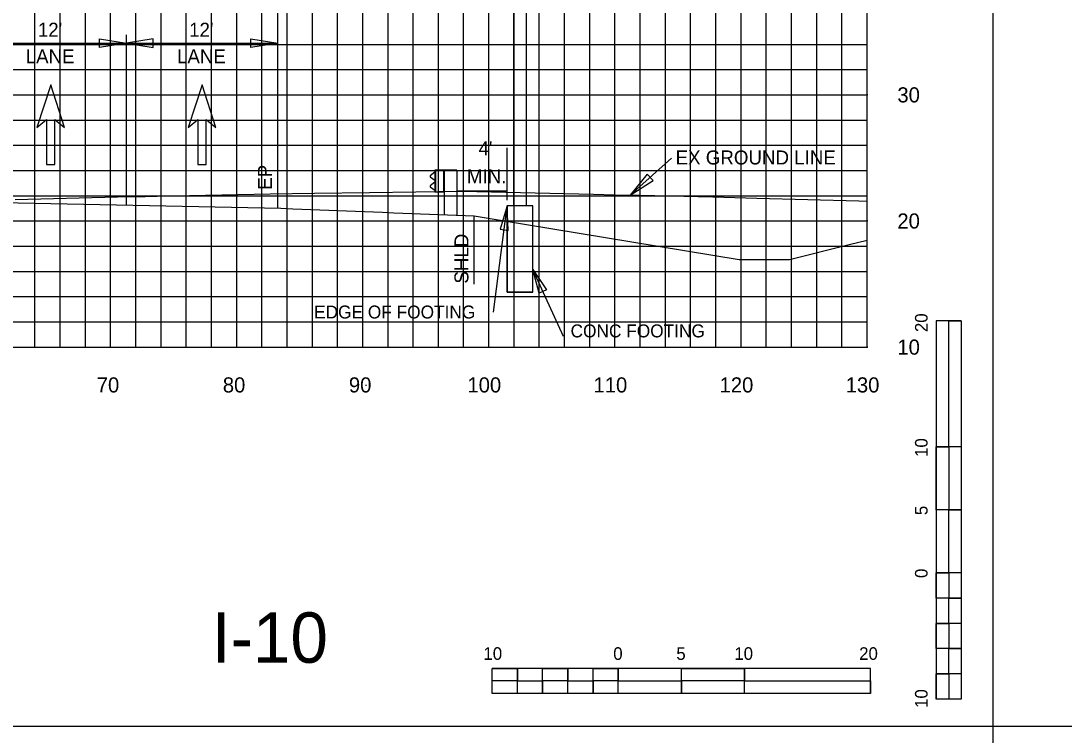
# Model space of a CAD drawing. Extents: x 1797809 to 2198143, y 249608 to 1237864.
# Drawn here: x 2195987.6 to 2196070.3, y 1237227.3 to 1237284 of the extents above; entities that cross this region are included whole.
import ezdxf

# ---------------------------------------------------------------- set-up
doc = ezdxf.new("R2010")
doc.units = 0
for name, color, linetype in [('10', 7, 'Continuous'), ('29', 7, 'Continuous'), ('3', 7, 'Continuous'), ('31', 7, 'Continuous'), ('60', 7, 'Continuous'), ('Default', 7, 'Continuous'), ('DESIGN - SHEET - Light Grid', 7, 'Continuous'), ('DESIGN - TRAFFIC CONTROL PERMANENT - Signs', 7, 'Continuous'), ('GSDIMS', 7, 'Continuous'), ('GSSHT', 7, 'Continuous'), ('Level 28', 7, 'Continuous'), ('Level 33', 7, 'Continuous'), ('Level 55', 7, 'Continuous'), ('Level 61', 7, 'Continuous'), ('V7Level1', 7, 'Continuous')]:
    doc.layers.add(name, color=color, linetype=linetype)

msp = doc.modelspace()

# ---------------------------------------------------------------- linework, layer by layer
at = {"layer": '29'}
for p, q in [((2196020.421, 1237272.138), (2196020.421, 1237270.388)), ((2196022.171, 1237272.138), (2196020.421, 1237272.138)), ((2196020.471, 1237272.138), (2196020.471, 1237270.388)), ((2196021.121, 1237272.138), (2196021.121, 1237270.388)), ((2196021.171, 1237272.138), (2196021.171, 1237268.613)), ((2196022.171, 1237272.138), (2196022.171, 1237268.573)), ((2196020.421, 1237271.988), (2196020.055, 1237271.689)), ((2196020.421, 1237271.193), (2196020.055, 1237270.894)), ((2196020.056, 1237271.618), (2196020.421, 1237271.333)), ((2196020.056, 1237270.823), (2196020.421, 1237270.538)), ((2196021.171, 1237270.388), (2196020.421, 1237270.388)), ((2196060.178, 1237260.195), (2196060.178, 1237230.195)), ((2196062.178, 1237260.195), (2196060.178, 1237260.195)), ((2196062.178, 1237260.195), (2196062.178, 1237250.195)), ((2196062.179, 1237260.195), (2196062.179, 1237230.195)), ((2196061.179, 1237250.195), (2196060.178, 1237250.195)), ((2196062.178, 1237250.195), (2196060.178, 1237250.195)), ((2196061.179, 1237250.195), (2196061.178, 1237245.195)), ((2196062.178, 1237245.195), (2196060.178, 1237245.195)), ((2196062.178, 1237245.195), (2196061.178, 1237245.195)), ((2196062.178, 1237245.195), (2196062.178, 1237240.195)), ((2196061.178, 1237240.195), (2196060.178, 1237240.195)), ((2196062.178, 1237240.195), (2196060.178, 1237240.195)), ((2196061.178, 1237240.195), (2196061.178, 1237238.195)), ((2196062.178, 1237238.195), (2196061.178, 1237238.195)), ((2196062.178, 1237238.195), (2196062.178, 1237236.195)), ((2196061.178, 1237236.195), (2196060.179, 1237236.195)), ((2196061.178, 1237236.195), (2196061.178, 1237234.195)), ((2196062.178, 1237234.195), (2196061.178, 1237234.195)), ((2196062.178, 1237234.195), (2196062.178, 1237232.195)), ((2196054.974, 1237232.63), (2196024.974, 1237232.63)), ((2196024.974, 1237230.63), (2196024.974, 1237232.63)), ((2196026.974, 1237231.63), (2196026.974, 1237232.63)), ((2196030.974, 1237231.63), (2196030.974, 1237232.63)), ((2196034.974, 1237231.63), (2196034.974, 1237232.63)), ((2196034.974, 1237230.63), (2196034.974, 1237232.63)), ((2196039.974, 1237230.63), (2196039.974, 1237232.63)), ((2196044.974, 1237231.63), (2196044.974, 1237232.63)), ((2196044.974, 1237230.63), (2196044.974, 1237232.63)), ((2196054.974, 1237230.63), (2196054.974, 1237232.63)), ((2196026.974, 1237231.63), (2196024.974, 1237231.63)), ((2196028.974, 1237230.63), (2196028.974, 1237231.63)), ((2196030.974, 1237231.63), (2196028.974, 1237231.63)), ((2196032.974, 1237230.63), (2196032.974, 1237231.63)), ((2196034.974, 1237231.63), (2196032.974, 1237231.63)), ((2196039.974, 1237230.63), (2196039.974, 1237231.63)), ((2196044.974, 1237231.63), (2196039.974, 1237231.63)), ((2196061.179, 1237232.195), (2196060.178, 1237232.195)), ((2196061.179, 1237232.195), (2196061.178, 1237230.195)), ((2196054.974, 1237230.63), (2196024.974, 1237230.63)), ((2196028.974, 1237230.63), (2196026.974, 1237230.63)), ((2196032.974, 1237230.63), (2196030.974, 1237230.63)), ((2196039.974, 1237230.63), (2196034.974, 1237230.63)), ((2196054.974, 1237230.63), (2196044.974, 1237230.63)), ((2196062.179, 1237230.195), (2196060.178, 1237230.195))]:
    msp.add_line(p, q, dxfattribs=at)
for points in [[(2196061.179, 1237250.195), (2196061.178, 1237260.195), (2196062.178, 1237260.195), (2196062.178, 1237250.195)], [(2196060.178, 1237245.195), (2196060.178, 1237250.195), (2196061.179, 1237250.195), (2196061.178, 1237245.195)], [(2196061.178, 1237240.195), (2196061.178, 1237245.195), (2196062.178, 1237245.195), (2196062.178, 1237240.195)], [(2196060.178, 1237238.195), (2196060.178, 1237240.195), (2196061.178, 1237240.195), (2196061.178, 1237238.195)], [(2196061.178, 1237236.195), (2196061.178, 1237238.195), (2196062.178, 1237238.195), (2196062.178, 1237236.195)], [(2196060.178, 1237234.195), (2196060.179, 1237236.195), (2196061.178, 1237236.195), (2196061.178, 1237234.195)], [(2196061.179, 1237232.195), (2196061.178, 1237234.195), (2196062.178, 1237234.195), (2196062.178, 1237232.195)], [(2196024.974, 1237232.63), (2196026.974, 1237232.63), (2196026.974, 1237231.63), (2196024.974, 1237231.63)], [(2196028.974, 1237232.63), (2196030.974, 1237232.63), (2196030.974, 1237231.63), (2196028.974, 1237231.63)], [(2196032.974, 1237232.63), (2196034.974, 1237232.63), (2196034.974, 1237231.63), (2196032.974, 1237231.63)], [(2196039.974, 1237232.63), (2196044.974, 1237232.63), (2196044.974, 1237231.63), (2196039.974, 1237231.63)], [(2196026.974, 1237231.63), (2196028.974, 1237231.63), (2196028.974, 1237230.63), (2196026.974, 1237230.63)], [(2196030.974, 1237231.63), (2196032.974, 1237231.63), (2196032.974, 1237230.63), (2196030.974, 1237230.63)], [(2196034.974, 1237231.63), (2196039.974, 1237231.63), (2196039.974, 1237230.63), (2196034.974, 1237230.63)], [(2196044.974, 1237231.63), (2196054.974, 1237231.63), (2196054.974, 1237230.63), (2196044.974, 1237230.63)], [(2196060.178, 1237230.195), (2196060.178, 1237232.195), (2196061.179, 1237232.195), (2196061.178, 1237230.195)]]:
    msp.add_lwpolyline(points, close=True, dxfattribs=at)
for centre in [(2196020.09, 1237271.654), (2196020.09, 1237270.859)]:
    msp.add_arc(centre, 0.05, 135, 226.62079, dxfattribs=at)
at = {"layer": '3'}
for p, q in [((2196064.707, 1237133.046), (2196064.707, 1237323.046)), ((2196026.667, 1237297.342), (2196026.667, 1237269.31)), ((2196027.667, 1237297.342), (2196027.667, 1237269.31)), ((2195995.956, 1237269.364), (2195995.956, 1237282.876)), ((2196007.956, 1237269.084), (2196007.956, 1237282.876)), ((2196026.167, 1237269.752), (2196026.167, 1237273.903)), ((2196039.191, 1237273.083), (2196035.921, 1237270.165)), ((2196025.075, 1237260.885), (2196026.167, 1237269.31)), ((2196028.192, 1237269.31), (2196026.167, 1237269.31)), ((2196026.167, 1237262.458), (2196026.167, 1237269.31)), ((2196028.192, 1237262.458), (2196028.192, 1237269.31)), ((2196030.618, 1237258.948), (2196028.192, 1237264.25)), ((2196028.192, 1237262.458), (2196026.167, 1237262.458)), ((2195914.707, 1237228.046), (2196214.707, 1237228.046))]:
    msp.add_line(p, q, dxfattribs=at)
at = {"layer": '60'}
for p, q in [((2196054.707, 1237258.106), (2196054.707, 1237318.106)), ((2196054.767, 1237278.106), (2196054.707, 1237278.106)), ((2196054.767, 1237268.106), (2196054.707, 1237268.106)), ((2195924.707, 1237258.106), (2196054.707, 1237258.106)), ((2195994.707, 1237258.046), (2195994.707, 1237258.106)), ((2196004.707, 1237258.046), (2196004.707, 1237258.106)), ((2196014.707, 1237258.046), (2196014.707, 1237258.106)), ((2196024.707, 1237258.046), (2196024.707, 1237258.106)), ((2196034.707, 1237258.046), (2196034.707, 1237258.106)), ((2196044.707, 1237258.046), (2196044.707, 1237258.106)), ((2196054.707, 1237258.046), (2196054.707, 1237258.106)), ((2196054.767, 1237258.106), (2196054.707, 1237258.106)), ((2196014.97, 1237255.047), (2196014.97, 1237255.107)), ((2196024.97, 1237255.047), (2196024.97, 1237255.107)), ((2196034.97, 1237255.047), (2196034.97, 1237255.107))]:
    msp.add_line(p, q, dxfattribs=at)
at = {"layer": 'Default'}
msp.add_line((2196007.956, 1237282.876), (2196007.956, 1237318.377), dxfattribs=at)
at = {"layer": 'DESIGN - SHEET - Light Grid'}
msp.add_lwpolyline([(2195987.143, 1237269.806), (2195995.244, 1237270.008), (2195997.16, 1237270.051), (2195997.447, 1237270.055), (2195998.404, 1237270.079), (2196007.372, 1237270.249), (2196010.866, 1237270.314), (2196015.244, 1237270.376), (2196022.587, 1237270.48), (2196032.996, 1237270.229), (2196034.677, 1237270.192), (2196036.715, 1237270.147), (2196042.467, 1237270.017), (2196045.961, 1237269.925), (2196054.05, 1237269.693), (2196054.707, 1237269.669)], dxfattribs=at)
at = {"layer": 'DESIGN - TRAFFIC CONTROL PERMANENT - Signs'}
msp.add_lwpolyline([(2195983.956, 1237269.616), (2195984.044, 1237269.614), (2195984.737, 1237269.6), (2196008.207, 1237269.111), (2196009.171, 1237269.074), (2196016.261, 1237268.799), (2196017.157, 1237268.765), (2196023.54, 1237268.518), (2196027.542, 1237267.857), (2196044.555, 1237265.045), (2196045.592, 1237265.047), (2196048.558, 1237265.05), (2196053.282, 1237266.238), (2196054.707, 1237266.596)], dxfattribs=at)
at = {"layer": 'GSDIMS'}
for p, q in [((2195983.956, 1237282.214), (2195995.956, 1237282.214)), ((2195995.956, 1237282.214), (2196007.956, 1237282.214)), ((2196023.54, 1237263.104), (2196023.54, 1237268.518))]:
    msp.add_line(p, q, dxfattribs=at)
for points in [[(2195995.956, 1237282.214), (2195993.827, 1237281.867), (2195993.827, 1237282.561)], [(2195995.956, 1237282.214), (2195998.084, 1237281.867), (2195998.084, 1237282.561)], [(2196007.956, 1237282.214), (2196005.827, 1237281.867), (2196005.827, 1237282.561)], [(2196035.921, 1237270.165), (2196037.73, 1237271.309), (2196037.252, 1237271.823)], [(2196026.167, 1237269.31), (2196025.602, 1237267.445), (2196026.238, 1237267.363)], [(2196028.192, 1237264.25), (2196029.283, 1237262.635), (2196028.7, 1237262.369)]]:
    msp.add_lwpolyline(points, close=True, dxfattribs=at)
at = {"layer": 'GSSHT'}
for p, q in [((2195988.707, 1237258.106), (2195988.707, 1237318.106)), ((2195990.707, 1237258.106), (2195990.707, 1237318.106)), ((2195992.707, 1237258.106), (2195992.707, 1237318.106)), ((2195994.707, 1237258.106), (2195994.707, 1237318.106)), ((2195996.707, 1237258.106), (2195996.707, 1237318.106)), ((2195998.707, 1237258.106), (2195998.707, 1237318.106)), ((2196000.707, 1237258.106), (2196000.707, 1237318.106)), ((2196002.707, 1237258.106), (2196002.707, 1237318.106)), ((2196004.707, 1237258.106), (2196004.707, 1237318.106)), ((2196006.707, 1237258.106), (2196006.707, 1237318.106)), ((2196008.707, 1237258.106), (2196008.707, 1237318.106)), ((2196010.707, 1237258.106), (2196010.707, 1237318.106)), ((2196012.707, 1237258.106), (2196012.707, 1237318.106)), ((2196014.707, 1237258.106), (2196014.707, 1237318.106)), ((2196016.707, 1237258.106), (2196016.707, 1237318.106)), ((2196018.707, 1237258.106), (2196018.707, 1237318.106)), ((2196020.707, 1237258.106), (2196020.707, 1237318.106)), ((2196022.707, 1237258.106), (2196022.707, 1237318.106)), ((2196024.707, 1237258.106), (2196024.707, 1237318.106)), ((2196026.707, 1237258.106), (2196026.707, 1237318.106)), ((2196028.707, 1237258.106), (2196028.707, 1237318.106)), ((2196030.707, 1237258.106), (2196030.707, 1237318.106)), ((2196032.707, 1237258.106), (2196032.707, 1237318.106)), ((2196034.707, 1237258.106), (2196034.707, 1237318.106)), ((2196036.707, 1237258.106), (2196036.707, 1237318.106)), ((2196038.707, 1237258.106), (2196038.707, 1237318.106)), ((2196040.707, 1237258.106), (2196040.707, 1237318.106)), ((2196042.707, 1237258.106), (2196042.707, 1237318.106)), ((2196044.707, 1237258.106), (2196044.707, 1237318.106)), ((2196046.707, 1237258.106), (2196046.707, 1237318.106)), ((2196048.707, 1237258.106), (2196048.707, 1237318.106)), ((2196050.707, 1237258.106), (2196050.707, 1237318.106)), ((2196052.707, 1237258.106), (2196052.707, 1237318.106)), ((2196054.707, 1237258.106), (2196054.707, 1237318.106)), ((2195924.707, 1237282.106), (2196054.707, 1237282.106)), ((2195924.707, 1237280.106), (2196054.707, 1237280.106)), ((2195924.707, 1237278.106), (2196054.707, 1237278.106)), ((2195924.707, 1237276.106), (2196054.707, 1237276.106)), ((2195924.707, 1237274.106), (2196054.707, 1237274.106)), ((2195924.707, 1237272.106), (2196054.707, 1237272.106)), ((2195924.707, 1237270.106), (2196054.707, 1237270.106)), ((2195924.707, 1237268.106), (2196054.707, 1237268.106)), ((2195924.707, 1237266.106), (2196054.707, 1237266.106)), ((2195924.707, 1237264.106), (2196054.707, 1237264.106)), ((2195924.707, 1237262.106), (2196054.707, 1237262.106)), ((2195924.707, 1237260.106), (2196054.707, 1237260.106)), ((2195924.707, 1237258.106), (2196054.707, 1237258.106))]:
    msp.add_line(p, q, dxfattribs=at)
at = {"layer": 'Level 28'}
for p, q in [((2195989.956, 1237278.904), (2195988.866, 1237275.506)), ((2195991.045, 1237275.506), (2195989.956, 1237278.904)), ((2196001.956, 1237278.904), (2196000.866, 1237275.506)), ((2196003.045, 1237275.506), (2196001.956, 1237278.904)), ((2195988.866, 1237275.506), (2195989.629, 1237276.146)), ((2195989.629, 1237276.146), (2195989.629, 1237272.575)), ((2195990.282, 1237272.575), (2195990.282, 1237276.146)), ((2195990.282, 1237276.146), (2195991.045, 1237275.506)), ((2196000.866, 1237275.506), (2196001.629, 1237276.146)), ((2196001.629, 1237276.146), (2196001.629, 1237272.575)), ((2196002.282, 1237272.575), (2196002.282, 1237276.146)), ((2196002.282, 1237276.146), (2196003.045, 1237275.506)), ((2195989.629, 1237272.575), (2195990.282, 1237272.575)), ((2196001.629, 1237272.575), (2196002.282, 1237272.575))]:
    msp.add_line(p, q, dxfattribs=at)
at = {"layer": 'Level 61'}
msp.add_line((2196022.171, 1237270.501), (2196026.167, 1237270.501), dxfattribs=at)
at = {"layer": 'V7Level1'}
msp.add_lwpolyline([(2196026.167, 1237262.458), (2196028.192, 1237262.458), (2196028.192, 1237269.31), (2196026.167, 1237269.31)], close=True, dxfattribs=at)

# ---------------------------------------------------------------- texts
at = {"layer": '10'}
for s, p in [('70', (2195993.606, 1237254.506)), ('80', (2196003.606, 1237254.506)), ('90', (2196013.606, 1237254.506)), ('100', (2196023.006, 1237254.506)), ('110', (2196033.006, 1237254.506)), ('120', (2196043.006, 1237254.506)), ('130', (2196053.006, 1237254.506))]:
    msp.add_text(s, height=1.2, dxfattribs=at).set_placement(p)
at = {"layer": '29'}
for s, height, rotation, p in [('20', 0.9991, 90.0572, (2196059.504, 1237259.295)), ('10', 0.9991, 90.0572, (2196059.504, 1237249.395)), ('5', 1, 90.0572, (2196059.504, 1237244.78)), ('0', 1, 90.0572, (2196059.504, 1237239.795)), ('10', 0.9991, 0.0572, (2196024.274, 1237233.305)), ('0', 1, 0.0572, (2196034.574, 1237233.304)), ('5', 0.999, 0.0572, (2196039.576, 1237233.304)), ('10', 0.9991, 0.0572, (2196044.174, 1237233.305)), ('20', 0.9991, 0.0572, (2196054.075, 1237233.305)), ('10', 0.9991, 90.0572, (2196059.504, 1237229.495))]:
    msp.add_text(s, height=height, rotation=rotation, dxfattribs=at).set_placement(p)
at = {"layer": '31'}
for s, p in [('30', (2196057.107, 1237277.506)), ('20', (2196057.107, 1237267.506)), ('10', (2196057.107, 1237257.506))]:
    msp.add_text(s, height=1.2, dxfattribs=at).set_placement(p)
at = {"layer": 'Level 33'}
msp.add_text('I-10', height=3.9977, rotation=360, dxfattribs=at).set_placement((2196002.731, 1237233.073))
at = {"layer": 'Level 55'}
for s, height, p in [("12'", 1.1105, (2195988.934, 1237282.714)), ("12'", 1.1105, (2196000.934, 1237282.714)), ('LANE', 1.1105, (2195987.97, 1237280.604)), ('LANE', 1.1105, (2195999.97, 1237280.604)), ("4'", 1.1105, (2196023.886, 1237273.314)), ('EX GROUND LINE', 1.11046, (2196039.519, 1237272.586)), ('MIN.', 1.1105, (2196022.967, 1237271.093)), ('EDGE OF FOOTING', 1.02464, (2196010.844, 1237260.375)), ('CONC FOOTING', 1.02464, (2196031.187, 1237258.877))]:
    msp.add_text(s, height=height, dxfattribs=at).set_placement(p)
for s, p in [('EP', (2196007.503, 1237270.579)), ('SHLD', (2196023.088, 1237263.139))]:
    msp.add_text(s, height=1.1105, rotation=90, dxfattribs=at).set_placement(p)

doc.saveas('drawing.dxf')
